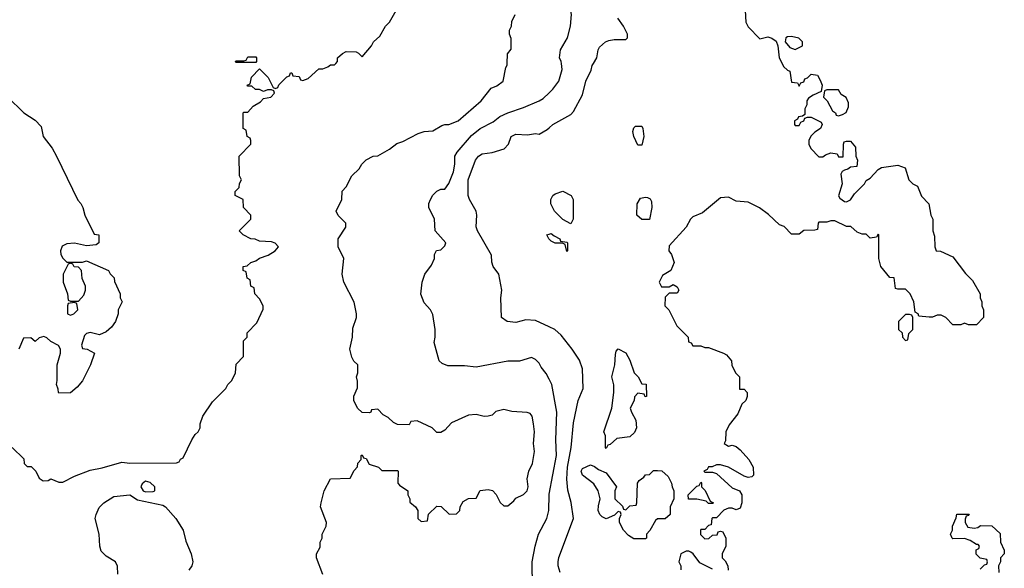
# Model space of a CAD drawing. Header units: inches. Extents: x 1793389 to 1900389, y 320802 to 470796.
# Tile 702 of 752: x 1887311 to 1892311, y 417437 to 420223. Entities that reach past the tile are written whole.
import ezdxf

# ---------------------------------------------------------------- set-up
doc = ezdxf.new("R2010")
doc.units = ezdxf.units.IN
doc.header["$MEASUREMENT"] = 0
for name, color, linetype in [('B8481', 7, 'Continuous'), ('B8482', 7, 'Continuous'), ('B8491', 7, 'Continuous'), ('B8492', 7, 'Continuous')]:
    doc.layers.add(name, color=color, linetype=linetype)

msp = doc.modelspace()

# ---------------------------------------------------------------- linework, layer by layer
at = {"layer": 'B8481', "color": 2}
for points, elevation in [([(1887274, 418050), (1887332.7, 417992.7), (1887334, 417970), (1887350, 417954), (1887370, 417954), (1887394, 417930), (1887410, 417894), (1887430, 417882), (1887456.4, 417883.6), (1887470, 417892), (1887510, 417874), (1887530, 417874), (1887590, 417904.7), (1887670, 417936), (1887730, 417946.8), (1887830, 417976), (1887871.1, 417971.1), (1888107.3, 417972.7), (1888122, 417978), (1888128, 417992), (1888142, 417998), (1888186, 418090), (1888203.1, 418116.9), (1888218, 418130), (1888228, 418150), (1888228, 418170), (1888242, 418210), (1888290, 418282), (1888358, 418350), (1888368, 418370), (1888388, 418390), (1888408, 418430), (1888410, 418474), (1888447.3, 418512.7), (1888448.4, 418591.6), (1888466, 418610), (1888467.3, 418632.7), (1888516.4, 418683.6), (1888547.3, 418752.7), (1888548, 418770), (1888530, 418806), (1888506, 418830), (1888502, 418862), (1888486, 418870), (1888482, 418902), (1888466, 418910), (1888462, 418942), (1888446, 418950), (1888446, 418970), (1888467.3, 418972.7), (1888486, 418990), (1888510, 418998), (1888530, 419012), (1888573.6, 419026.4), (1888608, 419050), (1888626, 419070), (1888608.4, 419088.4), (1888590, 419095.3), (1888530, 419098), (1888508, 419108), (1888486, 419110), (1888446, 419130), (1888426, 419150), (1888486, 419210), (1888486, 419230), (1888448.4, 419268.4), (1888446, 419310), (1888406, 419330), (1888406, 419350), (1888426, 419370), (1888428.4, 419391.6), (1888438, 419410), (1888428, 419430), (1888426, 419530), (1888486, 419590), (1888486, 419610), (1888482, 419622), (1888466, 419630), (1888462, 419662), (1888446, 419670), (1888446, 419750), (1888450, 419754), (1888470, 419754), (1888496.4, 419783.6), (1888533.6, 419806.4), (1888550, 419822), (1888586, 419830), (1888606, 419850), (1888602, 419862), (1888590, 419866), (1888570, 419866), (1888550, 419858), (1888530, 419868), (1888508.4, 419868.4), (1888490, 419886), (1888470, 419886), (1888466, 419890), (1888482, 419898), (1888488.7, 419931.3), (1888530, 419974), (1888574, 419930), (1888598, 419878), (1888610, 419874), (1888622, 419878), (1888627.3, 419892.7), (1888667.3, 419932.7), (1888682, 419938), (1888687.3, 419952.7), (1888692.7, 419952.7), (1888698, 419938), (1888730, 419934), (1888738, 419918), (1888750, 419914), (1888776.4, 419923.6), (1888830, 419974), (1888850, 419974), (1888876.4, 419983.6), (1888890, 419994), (1888910, 419994), (1888916, 420000)], 246), ([(1888850, 417406), (1888818, 417490), (1888818, 417510), (1888836.4, 417543.6), (1888838, 417570), (1888848, 417590), (1888848, 417610), (1888868.4, 417651.6), (1888868.7, 417670), (1888839, 417750), (1888842, 417770), (1888858, 417830), (1888888.9, 417891.1), (1888990, 417894), (1889010, 417934), (1889027.3, 417952.7), (1889028.4, 417971.6), (1889046, 417990), (1889046, 418010), (1889050, 418014), (1889058, 417998), (1889070, 417994), (1889086, 417966), (1889134, 417950), (1889150, 417934), (1889230, 417934), (1889234, 417930), (1889232, 417870), (1889239.6, 417859.6), (1889282, 417830), (1889282, 417810), (1889292, 417790), (1889292.7, 417772.7), (1889322, 417750), (1889334, 417730), (1889334, 417690), (1889350, 417674), (1889382, 417678), (1889387.3, 417712.7), (1889430, 417752), (1889451.6, 417751.6), (1889492.7, 417712.7), (1889530, 417714), (1889546, 417730), (1889548, 417750), (1889563.1, 417776.9), (1889590, 417791.3), (1889630, 417794), (1889650, 417832), (1889690, 417838), (1889712.7, 417832.7), (1889731.6, 417811.6), (1889751.6, 417771.6), (1889770, 417754), (1889790, 417754), (1889820.4, 417779.6), (1889830, 417794), (1889870, 417812), (1889888.9, 417831.1), (1889892.7, 417850), (1889889.1, 417890.9), (1889897.2, 417930), (1889915.1, 417970), (1889926, 418030), (1889921.2, 418070), (1889925.2, 418130), (1889921.2, 418170), (1889914, 418210), (1889903.1, 418223.1), (1889888.9, 418228.9), (1889810, 418234), (1889770, 418244), (1889730, 418234), (1889710, 418215.3), (1889690.9, 418209.1), (1889670, 418208.7), (1889630, 418218), (1889590, 418215.3), (1889504, 418176), (1889470, 418138), (1889450, 418126), (1889430, 418126), (1889406, 418150), (1889330, 418186), (1889298, 418182), (1889290, 418166), (1889230, 418168), (1889210, 418178), (1889183.1, 418203.1), (1889156.4, 418216.4), (1889130, 418246), (1889098, 418242), (1889094, 418230), (1889087.3, 418227.3), (1889050, 418228), (1889026, 418250), (1889008, 418290), (1889008.4, 418311.6), (1889027.3, 418352.7), (1889027.3, 418387.3), (1889022, 418410), (1889028, 418430), (1889028, 418470), (1889009, 418489), (1888998, 418510), (1888988.7, 418550), (1889002, 418610), (1889003.1, 418656.9), (1889022, 418710), (1889022, 418730), (1889009.1, 418789.1), (1888958, 418890), (1888948.7, 418930), (1888958, 419010), (1888928, 419070), (1888928.7, 419110), (1888968, 419170), (1888968, 419190), (1888928.9, 419228.9), (1888918, 419250), (1888948, 419310), (1888948.4, 419351.6), (1888970, 419374), (1888998, 419430), (1889034.6, 419465.4), (1889048, 419490), (1889070, 419512), (1889106, 419530), (1889130, 419532), (1889190, 419564.7), (1889226.6, 419593.4), (1889256.5, 419603.5), (1889334.6, 419645.4), (1889364.7, 419655.3), (1889410, 419658), (1889454.6, 419685.4), (1889470, 419691.3), (1889490, 419691.3), (1889538, 419710), (1889655.3, 419810), (1889705.6, 419874.4), (1889733.6, 419886.4), (1889766, 419910), (1889780.4, 419979.6), (1889787.3, 419992.7), (1889787.4, 420000)], 242), ([(1890000, 418397.5), (1889985.6, 418425.6), (1889959, 418459), (1889950, 418478), (1889930, 418498), (1889910, 418508), (1889850, 418488.7), (1889790, 418488.7), (1889630, 418459), (1889570, 418465.2), (1889485.6, 418465.6), (1889456.5, 418476.5), (1889442, 418490), (1889416.4, 418583.6), (1889422, 418610), (1889422, 418650), (1889410, 418726), (1889398, 418750), (1889364.7, 418784.7), (1889349.1, 418829.1), (1889355.3, 418890), (1889368.7, 418930), (1889403.1, 418976.9), (1889418, 419010), (1889418, 419030), (1889428.4, 419051.6), (1889450, 419054), (1889470, 419074), (1889475.3, 419090), (1889422, 419150), (1889418, 419210), (1889388.7, 419270), (1889388.7, 419290), (1889398, 419310), (1889410, 419332), (1889430, 419352), (1889450, 419362), (1889470, 419362), (1889490, 419391.3), (1889515.1, 419450), (1889521.2, 419490), (1889521.2, 419530), (1889533.2, 419550), (1889605.6, 419634.4), (1889650, 419670.5), (1889715.3, 419704.7), (1889750, 419730.7), (1889789.6, 419750.4), (1889870, 419777.3), (1889950, 419810.8), (1889970, 419822.8), (1890000, 419851.7)], 238), ([(1887250, 419831.3), (1887332, 419750), (1887390, 419712), (1887419.8, 419679.8), (1887431.3, 419630), (1887476, 419570), (1887498, 419530), (1887606.4, 419306.4), (1887622, 419290), (1887632, 419270), (1887642, 419230), (1887690, 419134), (1887714, 419130), (1887714, 419090), (1887699.6, 419080.4), (1887650, 419075.3), (1887590, 419088.7), (1887550, 419084), (1887526.4, 419073.6), (1887518, 419050), (1887521, 419030), (1887530, 419012), (1887550, 418992), (1887630, 418992), (1887650, 418998), (1887762, 418950), (1887771.6, 418931.6), (1887791.6, 418911.6), (1887792.7, 418892.7), (1887822, 418830), (1887822, 418810), (1887831.3, 418790), (1887812, 418750), (1887811.3, 418730), (1887798, 418690), (1887778, 418662), (1887750, 418638), (1887716.9, 418623.1), (1887670, 418634), (1887650.9, 418629.1), (1887640.7, 418619.3), (1887624.7, 418570), (1887630, 418554), (1887654, 418550), (1887691.3, 418530), (1887671, 418470), (1887630.9, 418389.1), (1887603.6, 418356.4), (1887570, 418328), (1887510, 418326), (1887508, 418330), (1887507.3, 418347.3), (1887498, 418370), (1887502, 418390), (1887502, 418470), (1887518, 418530), (1887518, 418550), (1887508.4, 418568.4), (1887470, 418588.7), (1887450, 418608), (1887434.6, 418614.6), (1887410, 418608), (1887390, 418588.7), (1887367.3, 418607.3), (1887330, 418606), (1887307.3, 418550)], 246), ([(1890000, 418663.2), (1889930, 418695.1), (1889881.4, 418698.6), (1889830, 418685.2), (1889786, 418690), (1889758, 418710), (1889755.3, 418810), (1889759, 418850), (1889744, 418930), (1889715.3, 418970), (1889708.4, 418991.6), (1889707.3, 419027.3), (1889636, 419150), (1889629.3, 419170.7), (1889633.2, 419230), (1889629.3, 419250), (1889595.1, 419310), (1889589.4, 419330), (1889589.6, 419410), (1889625.6, 419510), (1889640.9, 419530), (1889659.1, 419540.9), (1889710, 419548.5), (1889772.3, 419567.7), (1889793.6, 419590), (1889806.6, 419630), (1889830, 419642), (1889890, 419638.8), (1889930, 419644.7), (1889950, 419642), (1889990, 419664.7), (1890000, 419673.7)], 234), ([(1890000, 419108), (1889998, 419110), (1889988.7, 419130), (1890000, 419134.3)], 230), ([(1887810, 417408), (1887807.3, 417447.3), (1887798, 417470), (1887750, 417498), (1887724.7, 417524.7), (1887718, 417550), (1887715.3, 417610), (1887695.3, 417690), (1887699, 417710), (1887714.6, 417745.4), (1887738, 417770), (1887790, 417801), (1887870, 417810.7), (1887910, 417785.5), (1888037.5, 417757.5), (1888051, 417750), (1888104.7, 417690), (1888141, 417630), (1888154.4, 417574.4), (1888182.8, 417510), (1888190.7, 417470), (1888186, 417450), (1888170, 417428)], 242), ([(1890000, 417115.6), (1889992.1, 417152.1), (1889977.2, 417190), (1889972.5, 417232.5), (1889930, 417326), (1889914.5, 417410), (1889914.5, 417470), (1889929.3, 417550), (1889946, 417610), (1889988.7, 417690), (1889999, 417730), (1889999.3, 417810), (1890000, 417813.5)], 238)]:
    msp.add_lwpolyline(points, dxfattribs=dict(at, elevation=elevation))
at = {"layer": 'B8481', "color": 2, "elevation": 246}
for points in [[(1887570, 418986), (1887558, 418982), (1887532, 418930), (1887532, 418890), (1887554, 418830), (1887558, 418798), (1887570, 418794), (1887610, 418794), (1887636.4, 418823.6), (1887646, 418850), (1887646, 418870), (1887628.4, 418908.4), (1887626, 418950), (1887610, 418966), (1887587.3, 418967.3), (1887582, 418982)], [(1887590, 418786), (1887558, 418782), (1887554, 418770), (1887554, 418730), (1887570, 418722), (1887586, 418730), (1887606, 418750), (1887602, 418782)], [(1887950, 417879.5), (1887934, 417866), (1887927.2, 417850), (1887939.1, 417830), (1887950, 417826), (1887990, 417826.7), (1887997.2, 417830), (1887997, 417850), (1887973.4, 417873.4)]]:
    msp.add_lwpolyline(points, close=True, dxfattribs=at)
at = {"layer": 'B8482', "color": 2}
for points, elevation in [([(1888916, 420000), (1888926, 420010), (1888926, 420030), (1888950, 420052), (1888970, 420062), (1889019.6, 420059.6), (1889032.7, 420052.7), (1889050, 420034), (1889098, 420090), (1889108.9, 420111.1), (1889140.4, 420139.6), (1889168.7, 420190), (1889188.7, 420210), (1889224, 420270)], 246), ([(1889787.4, 420000), (1889788, 420050), (1889807.3, 420072.7), (1889807.3, 420127.3), (1889798, 420150), (1889798, 420170), (1889808, 420190), (1889810, 420214), (1889828, 420250)], 242)]:
    msp.add_lwpolyline(points, dxfattribs=dict(at, elevation=elevation))
at = {"layer": 'B8482', "color": 2, "elevation": 246}
msp.add_lwpolyline([(1888410, 420006), (1888406, 420010), (1888410, 420014), (1888450, 420014), (1888462, 420018), (1888470, 420034), (1888510, 420034), (1888514, 420030), (1888514, 420010), (1888510, 420006)], close=True, dxfattribs=at)
at = {"layer": 'B8491', "color": 2}
for points, elevation in [([(1890000, 419851.7), (1890019, 419870), (1890049, 419910), (1890066, 419970), (1890062.4, 420000)], 238), ([(1890000, 419673.7), (1890018, 419690), (1890110, 419742), (1890123.1, 419756.9), (1890170, 419842), (1890186, 419910), (1890212.9, 419967.1), (1890219, 419990), (1890224.8, 420000)], 234), ([(1891182.9, 420000), (1891190, 419986), (1891210, 419966), (1891222, 419962), (1891230, 419906), (1891262, 419902), (1891270, 419886), (1891278, 419902), (1891292.7, 419907.3), (1891298, 419922), (1891312.7, 419927.3), (1891330, 419946), (1891362, 419942), (1891376.4, 419916.4), (1891386, 419890), (1891382, 419858), (1891340.4, 419839.6), (1891316.4, 419823.6), (1891308.4, 419811.6), (1891308, 419790), (1891298, 419770), (1891298, 419742), (1891287.3, 419732.7), (1891266, 419730), (1891262, 419718), (1891246, 419710), (1891246, 419690), (1891250, 419686), (1891270, 419686), (1891278, 419702), (1891294, 419710), (1891298, 419722), (1891312.7, 419727.3), (1891330, 419728), (1891382, 419702), (1891386, 419690), (1891378, 419670), (1891348.9, 419651.1), (1891328.9, 419631.1), (1891318, 419610), (1891318, 419590), (1891328.4, 419568.4), (1891370, 419526), (1891390, 419526), (1891403.6, 419536.4), (1891430, 419546), (1891462, 419542), (1891470, 419526), (1891492.7, 419527.3), (1891494, 419590), (1891498, 419602), (1891510, 419606), (1891530, 419606), (1891556.4, 419576.4), (1891558, 419530), (1891566, 419510), (1891562, 419478), (1891530, 419474), (1891516.4, 419463.6), (1891500.4, 419459.6), (1891487.3, 419452.7), (1891482, 419438), (1891488.7, 419390), (1891468.7, 419328.7), (1891476.4, 419316.4), (1891500.4, 419300.4), (1891510, 419298), (1891530, 419308), (1891550, 419338), (1891602, 419390), (1891610, 419406), (1891630, 419418), (1891670, 419462), (1891687.1, 419472.9), (1891770, 419484), (1891808, 419470), (1891826, 419410), (1891846, 419390), (1891870, 419378), (1891890, 419326), (1891927.3, 419287.3), (1891938, 419230), (1891948, 419210), (1891948, 419150), (1891956.4, 419123.6), (1891958, 419070), (1891966, 419050), (1891987.3, 419047.3), (1892050, 419018), (1892113.6, 418933.6), (1892150, 418898), (1892188, 418830), (1892188, 418810), (1892198, 418790), (1892198, 418770), (1892206, 418750), (1892206, 418710), (1892170, 418674), (1892130, 418674), (1892110, 418682), (1892090, 418674), (1892050, 418674), (1892014, 418710), (1891990, 418722), (1891970, 418722), (1891947.3, 418712.7), (1891930, 418712), (1891878, 418718), (1891874, 418730), (1891858, 418738), (1891852, 418790), (1891834, 418830), (1891810, 418854), (1891770, 418854), (1891758, 418858), (1891752.7, 418912.7), (1891730, 418914), (1891684.7, 418970), (1891674, 419010), (1891674, 419130), (1891670, 419134), (1891662, 419118), (1891630, 419114), (1891610, 419134), (1891590, 419134), (1891563.6, 419143.6), (1891532, 419172), (1891510, 419172), (1891450, 419202), (1891430, 419202), (1891410, 419194), (1891370, 419194), (1891366, 419190), (1891362, 419158), (1891350, 419154), (1891292.7, 419152.7), (1891270, 419134), (1891230, 419134), (1891192.7, 419172.7), (1891170, 419182), (1891114.4, 419234.4), (1891067.5, 419267.5), (1891010, 419296), (1890950, 419302), (1890910, 419322), (1890870, 419318), (1890778, 419242), (1890730, 419222), (1890718, 419210), (1890695.3, 419170), (1890610, 419074), (1890608, 419050), (1890622, 419030), (1890635.3, 418990), (1890618, 418950), (1890576.4, 418923.6), (1890558, 418890), (1890570, 418866), (1890610, 418866), (1890630, 418878), (1890650, 418866), (1890658, 418850), (1890650, 418834), (1890610, 418834), (1890590, 418814), (1890588, 418770), (1890608, 418750), (1890649.1, 418669.1), (1890706, 418610), (1890707.3, 418587.3), (1890722, 418582), (1890730, 418566), (1890770, 418566), (1890790, 418558), (1890810, 418558), (1890886, 418530), (1890900.4, 418520.4), (1890926, 418490), (1890928.4, 418468.4), (1890946, 418430), (1890966, 418410), (1890967.3, 418347.3), (1890990, 418346), (1891006, 418330), (1891006, 418310), (1890998, 418290), (1890978, 418270), (1890958, 418222), (1890914.6, 418165.4), (1890898, 418130), (1890895.3, 418084.7), (1890888, 418070), (1890910, 418058), (1890930, 418062), (1890950, 418055.3), (1890970, 418038), (1891014, 417990), (1891035.3, 417950), (1891038, 417910), (1891030, 417902), (1891010, 417898), (1890990, 417904.7), (1890910, 417951), (1890870, 417962), (1890850, 417962), (1890827.3, 417952.7), (1890808.4, 417951.6), (1890802, 417938), (1890786, 417930), (1890790, 417926), (1890830, 417926), (1890850, 417918), (1890930, 417846), (1890966, 417830), (1890978, 417810), (1890978, 417770), (1890970, 417742), (1890950, 417734), (1890930, 417742), (1890910, 417742), (1890887.3, 417732.7), (1890850, 417694), (1890830, 417694), (1890826, 417690), (1890822, 417658), (1890810, 417654), (1890790, 417634), (1890770, 417634), (1890768, 417630), (1890768.4, 417608.4), (1890790, 417586), (1890811.6, 417588.4), (1890830, 417606), (1890852.7, 417607.3), (1890858, 417622), (1890870, 417626), (1890882, 417622), (1890898, 417590), (1890898, 417550), (1890878, 417510), (1890878, 417490), (1890894.6, 417474.6), (1890908, 417450), (1890908.4, 417428.4)], 230), ([(1890000, 419134.3), (1890010, 419138), (1890024.7, 419124.7), (1890054, 419110), (1890058, 419098), (1890090, 419094), (1890094, 419090), (1890094, 419050), (1890090, 419046), (1890082, 419082), (1890067.3, 419087.3), (1890030, 419088.7), (1890010, 419098), (1890000, 419108)], 230), ([(1890056.5, 417416.5), (1890046, 417450), (1890046, 417470), (1890050, 417492), (1890123.7, 417690), (1890112, 417772), (1890094.2, 417834.2), (1890089.6, 417890), (1890093.5, 417950), (1890111.5, 418050), (1890124.4, 418175.6), (1890147, 418290), (1890172.3, 418350), (1890169.3, 418450), (1890154.8, 418494.8), (1890117.2, 418550), (1890061, 418621), (1890029, 418650), (1890000, 418663.2)], 234), ([(1890000, 417813.5), (1890037.6, 418010), (1890034, 418090), (1890039.3, 418230), (1890014, 418370), (1890000, 418397.5)], 238), ([(1892188, 417432), (1892210, 417454), (1892222, 417458), (1892226, 417470), (1892222, 417482), (1892188.4, 417488.4), (1892168.4, 417508.4), (1892168.4, 417531.6), (1892182, 417538), (1892186, 417550), (1892178, 417558), (1892170, 417558), (1892138, 417578), (1892110, 417588), (1892050, 417586), (1892046, 417590), (1892038, 417610), (1892048, 417630), (1892048.4, 417651.6), (1892067.3, 417692.7), (1892070, 417712), (1892132.7, 417712.7), (1892130, 417706), (1892118, 417702), (1892112.7, 417687.3), (1892112, 417670), (1892126, 417646), (1892159, 417641), (1892176.4, 417643.6), (1892190, 417654), (1892247.3, 417652.7), (1892290, 417614), (1892292, 417570), (1892311.3, 417530), (1892311.3, 417510), (1892292, 417490), (1892291.3, 417470), (1892282, 417450), (1892283.6, 417416.4)], 226), ([(1890830, 417432), (1890765.4, 417465.4), (1890731.3, 417511.3), (1890719.8, 417519.8), (1890710, 417524.7), (1890696.4, 417523.6), (1890668.7, 417510), (1890658, 417470), (1890668, 417450), (1890668.7, 417430)], 230)]:
    msp.add_lwpolyline(points, dxfattribs=dict(at, elevation=elevation))
at = {"layer": 'B8491', "color": 2, "elevation": 230}
for points in [[(1891470, 419866), (1891410, 419866), (1891398, 419862), (1891394, 419830), (1891411.6, 419811.6), (1891439.6, 419759.6), (1891454, 419750), (1891458, 419738), (1891470, 419734), (1891490, 419742), (1891508.4, 419751.6), (1891520.4, 419779.6), (1891520.4, 419800.4), (1891508.4, 419828.4), (1891483.1, 419843.1)], [(1890450, 419586), (1890429.5, 419629.5), (1890425.2, 419654.8), (1890430, 419674), (1890438, 419682), (1890470, 419682), (1890476, 419670), (1890481, 419630), (1890470, 419586)], [(1890110, 419186), (1890070, 419208), (1890028, 419250), (1890008.4, 419288.4), (1890008, 419310), (1890018, 419330), (1890030, 419338), (1890070, 419352), (1890112, 419330), (1890122, 419310), (1890122, 419210)], [(1890510, 419208), (1890470, 419208.7), (1890446, 419230), (1890447.3, 419287.3), (1890464, 419316), (1890490, 419322), (1890499.6, 419319.6), (1890512.7, 419312.7), (1890519.6, 419299.6), (1890522, 419270)], [(1891830, 418726), (1891810, 418726), (1891774, 418690), (1891774, 418650), (1891792.7, 418632.7), (1891794, 418610), (1891810, 418594), (1891822, 418598), (1891826, 418630), (1891846, 418650), (1891846, 418710), (1891842, 418722)], [(1890488, 418308), (1890482, 418322), (1890450, 418326), (1890432.7, 418307.3), (1890432, 418290), (1890412, 418250), (1890418, 418230), (1890440.7, 418190), (1890444, 418150), (1890434, 418126), (1890410, 418104), (1890343.6, 418096.4), (1890310, 418066), (1890298, 418062), (1890290, 418046), (1890286, 418050), (1890286, 418110), (1890278, 418130), (1890319, 418250), (1890329, 418330), (1890328.9, 418368.9), (1890319, 418410), (1890334, 418470), (1890336.4, 418523.6), (1890340.4, 418539.6), (1890350, 418552), (1890390, 418532), (1890410, 418494), (1890432, 418430), (1890452, 418410), (1890470, 418374), (1890492.7, 418372.7), (1890494, 418310)], [(1890390, 417734), (1890410, 417754), (1890442, 417758), (1890446, 417770), (1890448, 417870), (1890456.4, 417883.6), (1890480.4, 417899.6), (1890488.9, 417911.1), (1890510, 417914), (1890530, 417934), (1890550, 417934), (1890571.6, 417931.6), (1890603.6, 417903.6), (1890622, 417870), (1890624.7, 417850), (1890634, 417830), (1890634, 417790), (1890614, 417750), (1890614, 417710), (1890590, 417688), (1890550, 417688), (1890539.6, 417680.4), (1890511.6, 417628.4), (1890494, 417610), (1890494, 417590), (1890490, 417586), (1890430, 417586), (1890403.1, 417603.1), (1890378, 417630), (1890358, 417670), (1890358, 417690), (1890366, 417710), (1890362, 417722), (1890350, 417726), (1890332.7, 417707.3), (1890290, 417688), (1890270, 417698), (1890258, 417710), (1890249.3, 417730), (1890250, 417754), (1890259, 417790), (1890249.2, 417830), (1890226.6, 417866.6), (1890169.3, 417910), (1890162.7, 417930), (1890170, 417944.7), (1890210, 417962), (1890230, 417954), (1890250, 417938), (1890290, 417922), (1890342, 417850), (1890334, 417830), (1890334, 417790), (1890372.7, 417752.7), (1890378, 417738)], [(1890810, 417766), (1890798, 417778), (1890750, 417788.7), (1890708, 417788), (1890706, 417810), (1890750, 417854), (1890762, 417858), (1890770, 417874), (1890774, 417870), (1890774, 417850), (1890791.6, 417831.6), (1890818, 417778), (1890834, 417770), (1890830, 417766)]]:
    msp.add_lwpolyline(points, close=True, dxfattribs=at)
at = {"layer": 'B8492', "color": 2}
for points, elevation in [([(1890062.4, 420000), (1890061.2, 420010), (1890053.2, 420030), (1890057.2, 420070), (1890093.2, 420130), (1890109, 420190), (1890114, 420250), (1890101.2, 420310), (1890062, 420430), (1890009, 420510), (1890000, 420519.2)], 238), ([(1890995.3, 420270), (1890998, 420210), (1891010, 420186), (1891070, 420126), (1891110, 420135.3), (1891130, 420128.7), (1891153.2, 420113.2), (1891162, 420090), (1891168.4, 420028.4), (1891182.9, 420000)], 230), ([(1890224.8, 420000), (1890242, 420030), (1890248.7, 420070), (1890256.4, 420083.6), (1890286, 420110), (1890303.1, 420116.9), (1890330, 420122), (1890390, 420122), (1890398, 420130), (1890398, 420150), (1890378, 420190), (1890348, 420230)], 234)]:
    msp.add_lwpolyline(points, dxfattribs=dict(at, elevation=elevation))
at = {"layer": 'B8492', "color": 2, "elevation": 230}
msp.add_lwpolyline([(1891230, 420137.2), (1891210, 420135.3), (1891202, 420130), (1891198, 420110), (1891222, 420082), (1891250, 420072), (1891270, 420082), (1891286, 420090), (1891286, 420110), (1891268.4, 420128.4)], close=True, dxfattribs=at)

doc.saveas('drawing.dxf')
